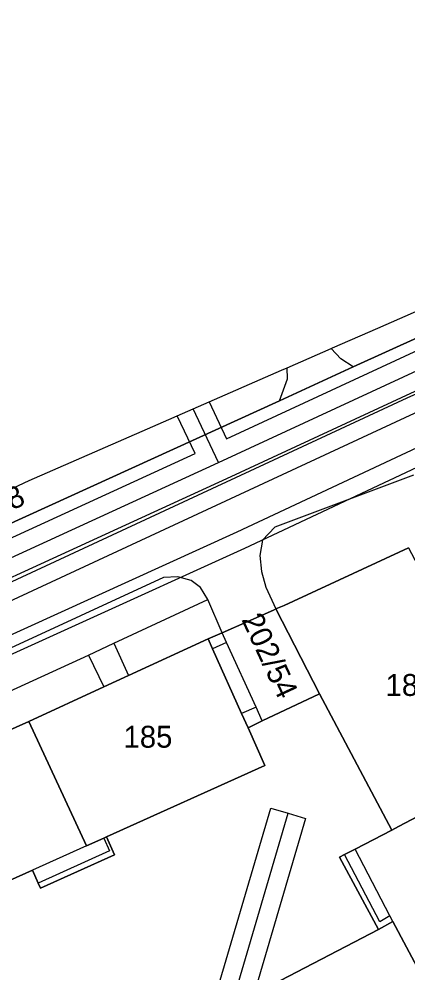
# Model space of a CAD drawing. Extents: x -264070 to -262271, y -1238894 to -1238141.
# Drawn here: x -263394.3 to -263358.8, y -1238396.8 to -1238309.6 of the extents above; entities that cross this region are included whole.
import ezdxf

# ---------------------------------------------------------------- set-up
doc = ezdxf.new("R2010")
doc.units = 0
for name, color, linetype in [('body_kn', 7, 'Continuous'), ('katuz_linie', 7, 'Continuous'), ('kladpar_druhypozemkov', 7, 'Continuous'), ('kladpar_hranice', 7, 'Continuous'), ('kladpar_parcelnecisla', 7, 'Continuous'), ('kladpar_plochy', 7, 'Continuous'), ('tarchy_linie', 7, 'Continuous'), ('zappar_hrandruhpozemk', 7, 'Continuous'), ('zuob_linie', 7, 'Continuous'), ('zuob_plochy', 7, 'Continuous')]:
    doc.layers.add(name, color=color, linetype=linetype)

msp = doc.modelspace()

# ---------------------------------------------------------------- linework, layer by layer
at = {"layer": 'body_kn'}
for p, q in [((-263361.49, -1238337.87), (-263361.49, -1238337.87)), ((-263365.76, -1238339.73), (-263365.76, -1238339.73)), ((-263365.65, -1238339.68), (-263365.65, -1238339.68)), ((-263364.89, -1238340.67), (-263364.89, -1238340.67)), ((-263369.77, -1238341.49), (-263369.77, -1238341.49)), ((-263363.74, -1238341.42), (-263363.74, -1238341.42)), ((-263363.74, -1238341.42), (-263363.74, -1238341.42)), ((-263370.3, -1238341.72), (-263370.3, -1238341.72)), ((-263369.75, -1238342.49), (-263369.75, -1238342.49)), ((-263358.81, -1238344.25), (-263358.81, -1238344.25)), ((-263377.9, -1238345.04), (-263377.9, -1238345.04)), ((-263376.92, -1238344.61), (-263376.92, -1238344.61)), ((-263370.5, -1238344.51), (-263370.5, -1238344.51)), ((-263370.5, -1238344.51), (-263370.5, -1238344.51)), ((-263379.83, -1238345.88), (-263379.83, -1238345.88)), ((-263378.38, -1238345.25), (-263378.38, -1238345.25)), ((-263382.55, -1238347.07), (-263382.55, -1238347.07)), ((-263375.33, -1238347.99), (-263375.33, -1238347.99)), ((-263378.2, -1238349.33), (-263378.2, -1238349.33)), ((-263376.05, -1238350.16), (-263376.05, -1238350.16)), ((-263376.05, -1238350.16), (-263376.05, -1238350.16)), ((-263393.36, -1238351.8), (-263393.36, -1238351.8)), ((-263375.34, -1238351.65), (-263375.34, -1238351.65)), ((-263374.36, -1238356.49), (-263374.36, -1238356.49)), ((-263370.9, -1238356.06), (-263370.9, -1238356.06)), ((-263372.04, -1238357.23), (-263372.04, -1238357.23)), ((-263373.68, -1238357.99), (-263373.68, -1238357.99)), ((-263372.29, -1238358.65), (-263372.29, -1238358.65)), ((-263381.08, -1238360.65), (-263381.08, -1238360.65)), ((-263379.78, -1238360.58), (-263379.78, -1238360.58)), ((-263372.12, -1238360.09), (-263372.12, -1238360.09)), ((-263378.57, -1238360.92), (-263378.57, -1238360.92)), ((-263377.71, -1238361.58), (-263377.71, -1238361.58)), ((-263371.72, -1238361.53), (-263371.72, -1238361.53)), ((-263377.04, -1238362.67), (-263377.04, -1238362.67)), ((-263370.07, -1238363.22), (-263370.07, -1238363.22)), ((-263371.04, -1238363.65), (-263371.04, -1238363.65)), ((-263371.04, -1238363.65), (-263371.04, -1238363.65)), ((-263370.83, -1238363.53), (-263370.83, -1238363.53)), ((-263375.73, -1238365.72), (-263375.73, -1238365.72)), ((-263375.73, -1238365.72), (-263375.73, -1238365.72)), ((-263385.61, -1238366.64), (-263385.61, -1238366.64)), ((-263377, -1238366.27), (-263377, -1238366.27)), ((-263377, -1238366.27), (-263377, -1238366.27)), ((-263375.34, -1238366.59), (-263375.34, -1238366.59)), ((-263387.95, -1238367.74), (-263387.95, -1238367.74)), ((-263376.6, -1238367.16), (-263376.6, -1238367.16)), ((-263384.27, -1238369.61), (-263384.27, -1238369.61)), ((-263386.53, -1238370.64), (-263386.53, -1238370.64)), ((-263366.84, -1238371.27), (-263366.84, -1238371.27)), ((-263373.96, -1238373.07), (-263373.96, -1238373.07)), ((-263372.61, -1238372.5), (-263372.61, -1238372.5)), ((-263393.39, -1238373.8), (-263393.39, -1238373.8)), ((-263372.06, -1238373.75), (-263372.06, -1238373.75)), ((-263372.06, -1238373.75), (-263372.06, -1238373.75)), ((-263373.34, -1238374.39), (-263373.34, -1238374.39)), ((-263371.83, -1238377.82), (-263371.83, -1238377.82)), ((-263371.83, -1238377.82), (-263371.83, -1238377.82)), ((-263371.27, -1238381.71), (-263371.27, -1238381.71)), ((-263369.69, -1238382.18), (-263369.69, -1238382.18)), ((-263368.1, -1238382.66), (-263368.1, -1238382.66)), ((-263359.6, -1238383.39), (-263359.6, -1238383.39)), ((-263386.28, -1238384.33), (-263386.28, -1238384.33)), ((-263360.23, -1238383.72), (-263360.23, -1238383.72)), ((-263388.12, -1238385.16), (-263388.12, -1238385.16)), ((-263388.12, -1238385.16), (-263388.12, -1238385.16)), ((-263386.55, -1238384.45), (-263386.55, -1238384.45)), ((-263386.55, -1238384.45), (-263386.55, -1238384.45)), ((-263386.03, -1238385.62), (-263386.03, -1238385.62)), ((-263385.55, -1238385.98), (-263385.55, -1238385.98)), ((-263364.55, -1238385.97), (-263364.55, -1238385.97)), ((-263363.57, -1238385.46), (-263363.57, -1238385.46)), ((-263364.99, -1238386.2), (-263364.99, -1238386.2)), ((-263393.06, -1238387.38), (-263393.06, -1238387.38)), ((-263392.53, -1238388.57), (-263392.53, -1238388.57)), ((-263392.33, -1238389.02), (-263392.33, -1238389.02)), ((-263361.32, -1238392.1), (-263361.32, -1238392.1)), ((-263360.39, -1238391.55), (-263360.39, -1238391.55)), ((-263360.12, -1238392.07), (-263360.12, -1238392.07)), ((-263360.12, -1238392.07), (-263360.12, -1238392.07)), ((-263361.45, -1238392.8), (-263361.45, -1238392.8))]:
    msp.add_line(p, q, dxfattribs=at)
at = {"layer": 'katuz_linie'}
msp.add_lwpolyline([(-263427.85, -1238367.96), (-263393.36, -1238351.8), (-263382.55, -1238347.07), (-263377.9, -1238345.04), (-263370.3, -1238341.72), (-263369.77, -1238341.49), (-263365.76, -1238339.73), (-263365.65, -1238339.68), (-263361.49, -1238337.87), (-263354.98, -1238335.02), (-263353.38, -1238334.32), (-263344.65, -1238330.5), (-263342.58, -1238329.6), (-263334.53, -1238326.08), (-263333.52, -1238325.15), (-263333.23, -1238323.92), (-263333.19, -1238322.4), (-263331.05, -1238326.47), (-263330.74, -1238327.07), (-263324.24, -1238324.02), (-263323.15, -1238323.51), (-263293.61, -1238309.64)], dxfattribs=at)
at = {"layer": 'kladpar_druhypozemkov'}
for p, q in [((-263369.94, -1238368.29), (-263369.94, -1238368.29)), ((-263359.06, -1238369.3), (-263359.06, -1238369.3)), ((-263383.11, -1238373.7), (-263383.11, -1238373.7))]:
    msp.add_line(p, q, dxfattribs=at)
at = {"layer": 'kladpar_hranice'}
msp.add_line((-263386.28, -1238384.33), (-263371.83, -1238377.82), dxfattribs=at)
for points in [[(-263427.85, -1238367.96), (-263393.36, -1238351.8), (-263382.55, -1238347.07), (-263377.9, -1238345.04), (-263370.3, -1238341.72), (-263369.77, -1238341.49), (-263365.76, -1238339.73), (-263365.65, -1238339.68), (-263361.49, -1238337.87), (-263354.98, -1238335.02), (-263353.38, -1238334.32), (-263344.65, -1238330.5), (-263342.58, -1238329.6), (-263334.53, -1238326.08), (-263333.52, -1238325.15), (-263333.23, -1238323.92), (-263333.19, -1238322.4), (-263331.05, -1238326.47), (-263332.88, -1238327.4)], [(-263332.88, -1238327.4), (-263363.74, -1238341.42), (-263370.5, -1238344.51), (-263432.12, -1238372.59)], [(-263432.12, -1238372.59), (-263370.5, -1238344.51), (-263363.74, -1238341.42), (-263332.88, -1238327.4)], [(-263358.69, -1238357.94), (-263370.07, -1238363.22), (-263370.83, -1238363.53), (-263371.04, -1238363.65), (-263375.73, -1238365.72), (-263377, -1238366.27), (-263384.27, -1238369.61), (-263386.53, -1238370.64), (-263393.39, -1238373.8), (-263400.64, -1238377.05)], [(-263358.69, -1238357.94), (-263348.37, -1238377.49), (-263359.6, -1238383.39), (-263360.23, -1238383.72), (-263366.84, -1238371.27), (-263370.83, -1238363.53), (-263370.07, -1238363.22), (-263358.69, -1238357.94)], [(-263371.04, -1238363.65), (-263370.83, -1238363.53), (-263366.84, -1238371.27), (-263372.06, -1238373.75), (-263373.34, -1238374.39), (-263373.96, -1238373.07), (-263376.6, -1238367.16), (-263377, -1238366.27), (-263375.73, -1238365.72), (-263371.04, -1238363.65)], [(-263377, -1238366.27), (-263376.6, -1238367.16), (-263373.96, -1238373.07), (-263373.34, -1238374.39), (-263371.83, -1238377.82), (-263386.28, -1238384.33), (-263386.55, -1238384.45), (-263388.12, -1238385.16), (-263393.39, -1238373.8), (-263386.53, -1238370.64), (-263384.27, -1238369.61), (-263377, -1238366.27)], [(-263371.83, -1238377.82), (-263373.34, -1238374.39), (-263372.06, -1238373.75), (-263366.84, -1238371.27), (-263360.23, -1238383.72), (-263363.57, -1238385.46), (-263364.55, -1238385.97), (-263364.99, -1238386.2), (-263361.45, -1238392.8), (-263370.39, -1238397.46)], [(-263402.96, -1238378.11), (-263400.64, -1238377.05), (-263393.39, -1238373.8), (-263388.12, -1238385.16), (-263386.55, -1238384.45), (-263386.28, -1238384.33), (-263385.55, -1238385.98), (-263392.33, -1238389.02), (-263392.53, -1238388.57), (-263393.06, -1238387.38), (-263399.68, -1238390.35), (-263399.14, -1238391.6), (-263398.95, -1238392.05), (-263406.16, -1238395.24), (-263406.89, -1238393.6), (-263406.47, -1238393.4), (-263404.6, -1238392.56), (-263409.73, -1238381.24), (-263402.96, -1238378.11)], [(-263348.37, -1238377.49), (-263338.33, -1238396.66), (-263338.74, -1238396.88), (-263339.97, -1238397.53), (-263353.4, -1238404.72), (-263360.12, -1238392.07), (-263361.45, -1238392.8), (-263364.99, -1238386.2), (-263364.55, -1238385.97), (-263363.57, -1238385.46), (-263360.23, -1238383.72), (-263359.6, -1238383.39), (-263348.37, -1238377.49)], [(-263399.68, -1238390.35), (-263393.06, -1238387.38), (-263392.53, -1238388.57), (-263392.33, -1238389.02), (-263385.55, -1238385.98), (-263386.28, -1238384.33)], [(-263344.81, -1238420.88), (-263338.03, -1238433.62), (-263339.19, -1238434.22), (-263339.55, -1238434.41), (-263348.66, -1238439.07), (-263370.39, -1238397.46), (-263361.45, -1238392.8), (-263360.12, -1238392.07), (-263353.4, -1238404.72), (-263344.81, -1238420.88)]]:
    msp.add_lwpolyline(points, dxfattribs=at)
at = {"layer": 'kladpar_plochy'}
for p, q in [((-263372.06, -1238373.75), (-263366.84, -1238371.27)), ((-263366.84, -1238371.27), (-263360.23, -1238383.72)), ((-263373.34, -1238374.39), (-263372.06, -1238373.75)), ((-263371.83, -1238377.82), (-263373.34, -1238374.39)), ((-263386.28, -1238384.33), (-263371.83, -1238377.82)), ((-263385.55, -1238385.98), (-263386.28, -1238384.33)), ((-263360.23, -1238383.72), (-263363.57, -1238385.46)), ((-263392.33, -1238389.02), (-263385.55, -1238385.98)), ((-263364.55, -1238385.97), (-263364.99, -1238386.2)), ((-263363.57, -1238385.46), (-263364.55, -1238385.97)), ((-263364.99, -1238386.2), (-263361.45, -1238392.8)), ((-263399.68, -1238390.35), (-263393.06, -1238387.38)), ((-263393.06, -1238387.38), (-263392.53, -1238388.57)), ((-263392.53, -1238388.57), (-263392.33, -1238389.02)), ((-263361.45, -1238392.8), (-263370.39, -1238397.46))]:
    msp.add_line(p, q, dxfattribs=at)
for points in [[(-263427.85, -1238367.96), (-263393.36, -1238351.8), (-263382.55, -1238347.07), (-263377.9, -1238345.04), (-263370.3, -1238341.72), (-263369.77, -1238341.49), (-263365.76, -1238339.73), (-263365.65, -1238339.68), (-263361.49, -1238337.87), (-263354.98, -1238335.02), (-263353.38, -1238334.32), (-263344.65, -1238330.5), (-263342.58, -1238329.6), (-263334.53, -1238326.08), (-263333.52, -1238325.15), (-263333.23, -1238323.92), (-263333.19, -1238322.4), (-263331.05, -1238326.47), (-263332.88, -1238327.4), (-263363.74, -1238341.42), (-263370.5, -1238344.51), (-263432.12, -1238372.59)], [(-263432.12, -1238372.59), (-263370.5, -1238344.51), (-263363.74, -1238341.42), (-263332.88, -1238327.4)], [(-263358.69, -1238357.94), (-263370.07, -1238363.22), (-263370.83, -1238363.53), (-263371.04, -1238363.65), (-263375.73, -1238365.72), (-263377, -1238366.27), (-263384.27, -1238369.61), (-263386.53, -1238370.64), (-263393.39, -1238373.8), (-263400.64, -1238377.05)]]:
    msp.add_lwpolyline(points, dxfattribs=at)
for points in [[(-263358.69, -1238357.94), (-263348.37, -1238377.49), (-263359.6, -1238383.39), (-263360.23, -1238383.72), (-263366.84, -1238371.27), (-263370.83, -1238363.53), (-263370.07, -1238363.22)], [(-263371.04, -1238363.65), (-263370.83, -1238363.53), (-263366.84, -1238371.27), (-263372.06, -1238373.75), (-263373.34, -1238374.39), (-263373.96, -1238373.07), (-263376.6, -1238367.16), (-263377, -1238366.27), (-263375.73, -1238365.72)], [(-263377, -1238366.27), (-263376.6, -1238367.16), (-263373.96, -1238373.07), (-263373.34, -1238374.39), (-263371.83, -1238377.82), (-263386.28, -1238384.33), (-263386.55, -1238384.45), (-263388.12, -1238385.16), (-263393.39, -1238373.8), (-263386.53, -1238370.64), (-263384.27, -1238369.61)], [(-263402.96, -1238378.11), (-263400.64, -1238377.05), (-263393.39, -1238373.8), (-263388.12, -1238385.16), (-263386.55, -1238384.45), (-263386.28, -1238384.33), (-263385.55, -1238385.98), (-263392.33, -1238389.02), (-263392.53, -1238388.57), (-263393.06, -1238387.38), (-263399.68, -1238390.35), (-263399.14, -1238391.6), (-263398.95, -1238392.05), (-263406.16, -1238395.24), (-263406.89, -1238393.6), (-263406.47, -1238393.4), (-263404.6, -1238392.56), (-263409.73, -1238381.24)], [(-263348.37, -1238377.49), (-263338.33, -1238396.66), (-263338.74, -1238396.88), (-263339.97, -1238397.53), (-263353.4, -1238404.72), (-263360.12, -1238392.07), (-263361.45, -1238392.8), (-263364.99, -1238386.2), (-263364.55, -1238385.97), (-263363.57, -1238385.46), (-263360.23, -1238383.72), (-263359.6, -1238383.39)], [(-263344.81, -1238420.88), (-263338.03, -1238433.62), (-263339.19, -1238434.22), (-263339.55, -1238434.41), (-263348.66, -1238439.07), (-263370.39, -1238397.46), (-263361.45, -1238392.8), (-263360.12, -1238392.07), (-263353.4, -1238404.72)]]:
    msp.add_lwpolyline(points, close=True, dxfattribs=at)
at = {"layer": 'tarchy_linie'}
for p, q in [((-263376.05, -1238350.16), (-263378.38, -1238345.25)), ((-263377.69, -1238409.4), (-263369.69, -1238382.18))]:
    msp.add_line(p, q, dxfattribs=at)
for points in [[(-263454.28, -1238384.21), (-263378.2, -1238349.33), (-263379.83, -1238345.88), (-263378.38, -1238345.25), (-263377.9, -1238345.04), (-263376.92, -1238344.61), (-263375.33, -1238347.99), (-263330.63, -1238327.29), (-263329.88, -1238328.77), (-263329.14, -1238330.24), (-263375.34, -1238351.65), (-263452.9, -1238387.21)], [(-264057.8, -1238661.22), (-263991.75, -1238634.81), (-263953.59, -1238615.83), (-263902.45, -1238592.17), (-263894.88, -1238589.22), (-263890.52, -1238587.61), (-263805.72, -1238548.49), (-263694.23, -1238497.41), (-263693.7, -1238498.42), (-263678.65, -1238491.83), (-263679.23, -1238490.22), (-263678.17, -1238489.62), (-263617.23, -1238461.76), (-263560.94, -1238435.5), (-263453.59, -1238385.71), (-263376.05, -1238350.16), (-263329.88, -1238328.77)], [(-263404.92, -1238365.65), (-263358.81, -1238344.25), (-263330.27, -1238331.53), (-263328.89, -1238330.74), (-263328.15, -1238332.21), (-263328.12, -1238332.27), (-263327.41, -1238333.68), (-263351.87, -1238347.77), (-263354.55, -1238349.03), (-263351.53, -1238354.63), (-263352.94, -1238355.31), (-263353.24, -1238355.45), (-263354.38, -1238355.97), (-263357.41, -1238350.37), (-263373.68, -1238357.99), (-263419.12, -1238378.65)], [(-264056.86, -1238661.79), (-263955.03, -1238615.7), (-263902.06, -1238590.93), (-263806.02, -1238547.49), (-263797.07, -1238543.46), (-263795.62, -1238546.45), (-263792.71, -1238545.26), (-263745.75, -1238523.77), (-263687.85, -1238496.76), (-263647.2, -1238478.29), (-263550.85, -1238434.28), (-263455.49, -1238390.65), (-263404.28, -1238367.05), (-263358.16, -1238345.65), (-263328.12, -1238332.27)], [(-263932.09, -1238607.52), (-263895.89, -1238591.28), (-263861.61, -1238576.56), (-263827.46, -1238561.85), (-263793.34, -1238547.55), (-263780.97, -1238541.82), (-263758.17, -1238531.52), (-263719.48, -1238513.81), (-263691.77, -1238500.91), (-263677.76, -1238494.67), (-263636.19, -1238475.69), (-263619.38, -1238467.98), (-263592.72, -1238455.89), (-263548.26, -1238435.63), (-263506.75, -1238416.44), (-263445.05, -1238388.54), (-263419.8, -1238377.15), (-263374.36, -1238356.49), (-263352.57, -1238346.28), (-263328.15, -1238332.21)], [(-263396.58, -1238402.6), (-263378.82, -1238407.37), (-263371.27, -1238381.71), (-263369.69, -1238382.18), (-263368.1, -1238382.66), (-263375.58, -1238408.09)]]:
    msp.add_lwpolyline(points, dxfattribs=at)
at = {"layer": 'zappar_hrandruhpozemk'}
for p, q in [((-263358.25, -1238351.3), (-263370.9, -1238356.06)), ((-263381.08, -1238360.65), (-263407.71, -1238372.92)), ((-263385.61, -1238366.64), (-263377.04, -1238362.67)), ((-263375.34, -1238366.59), (-263375.73, -1238365.72)), ((-263387.95, -1238367.74), (-263385.61, -1238366.64)), ((-263385.61, -1238366.64), (-263384.27, -1238369.61)), ((-263375.34, -1238366.59), (-263376.6, -1238367.16)), ((-263372.61, -1238372.5), (-263375.34, -1238366.59)), ((-263401.94, -1238374.14), (-263387.95, -1238367.74)), ((-263387.95, -1238367.74), (-263386.53, -1238370.64)), ((-263372.61, -1238372.5), (-263373.96, -1238373.07)), ((-263372.06, -1238373.75), (-263372.61, -1238372.5)), ((-263388.12, -1238385.16), (-263393.06, -1238387.38)), ((-263386.55, -1238384.45), (-263386.03, -1238385.62)), ((-263386.03, -1238385.62), (-263392.53, -1238388.57)), ((-263360.39, -1238391.55), (-263363.57, -1238385.46)), ((-263360.12, -1238392.07), (-263360.39, -1238391.55))]:
    msp.add_line(p, q, dxfattribs=at)
for points in [[(-263363.74, -1238341.42), (-263364.89, -1238340.67), (-263365.76, -1238339.73)], [(-263370.5, -1238344.51), (-263369.75, -1238342.49), (-263369.77, -1238341.49)], [(-263370.9, -1238356.06), (-263372.04, -1238357.23), (-263372.29, -1238358.65), (-263372.12, -1238360.09), (-263371.72, -1238361.53), (-263370.83, -1238363.53)], [(-263375.73, -1238365.72), (-263377.04, -1238362.67), (-263377.71, -1238361.58), (-263378.57, -1238360.92), (-263379.78, -1238360.58), (-263381.08, -1238360.65)], [(-263360.39, -1238391.55), (-263361.32, -1238392.1), (-263364.55, -1238385.97)]]:
    msp.add_lwpolyline(points, dxfattribs=at)
at = {"layer": 'zuob_linie'}
msp.add_lwpolyline([(-263427.85, -1238367.96), (-263393.36, -1238351.8), (-263382.55, -1238347.07), (-263377.9, -1238345.04), (-263370.3, -1238341.72), (-263369.77, -1238341.49), (-263365.76, -1238339.73), (-263365.65, -1238339.68), (-263361.49, -1238337.87), (-263354.98, -1238335.02), (-263353.38, -1238334.32), (-263344.65, -1238330.5), (-263342.58, -1238329.6), (-263334.53, -1238326.08), (-263333.52, -1238325.15), (-263333.23, -1238323.92), (-263333.19, -1238322.4), (-263331.05, -1238326.47), (-263330.74, -1238327.07), (-263324.24, -1238324.02), (-263323.15, -1238323.51), (-263293.61, -1238309.64)], dxfattribs=at)
at = {"layer": 'zuob_plochy'}
msp.add_lwpolyline([(-263427.85, -1238367.96), (-263393.36, -1238351.8), (-263382.55, -1238347.07), (-263377.9, -1238345.04), (-263370.3, -1238341.72), (-263369.77, -1238341.49), (-263365.76, -1238339.73), (-263365.65, -1238339.68), (-263361.49, -1238337.87), (-263354.98, -1238335.02), (-263353.38, -1238334.32), (-263344.65, -1238330.5), (-263342.58, -1238329.6), (-263334.53, -1238326.08), (-263333.52, -1238325.15), (-263333.23, -1238323.92), (-263333.19, -1238322.4), (-263331.05, -1238326.47), (-263330.74, -1238327.07), (-263324.24, -1238324.02), (-263323.15, -1238323.51), (-263293.61, -1238309.64)], dxfattribs=at)

# ---------------------------------------------------------------- texts
at = {"layer": 'kladpar_parcelnecisla'}
for s, rotation, p in [('8296/38', 25, (-263402.329, -1238357.992)), ('202/54', 295, (-263373.996, -1238364.482))]:
    msp.add_text(s, height=2, rotation=rotation, dxfattribs=at).set_placement(p)
for s, p in [('184', (-263360.791, -1238371.47)), ('185', (-263384.736, -1238376.2))]:
    msp.add_text(s, height=2, dxfattribs=at).set_placement(p)

doc.saveas('drawing.dxf')
